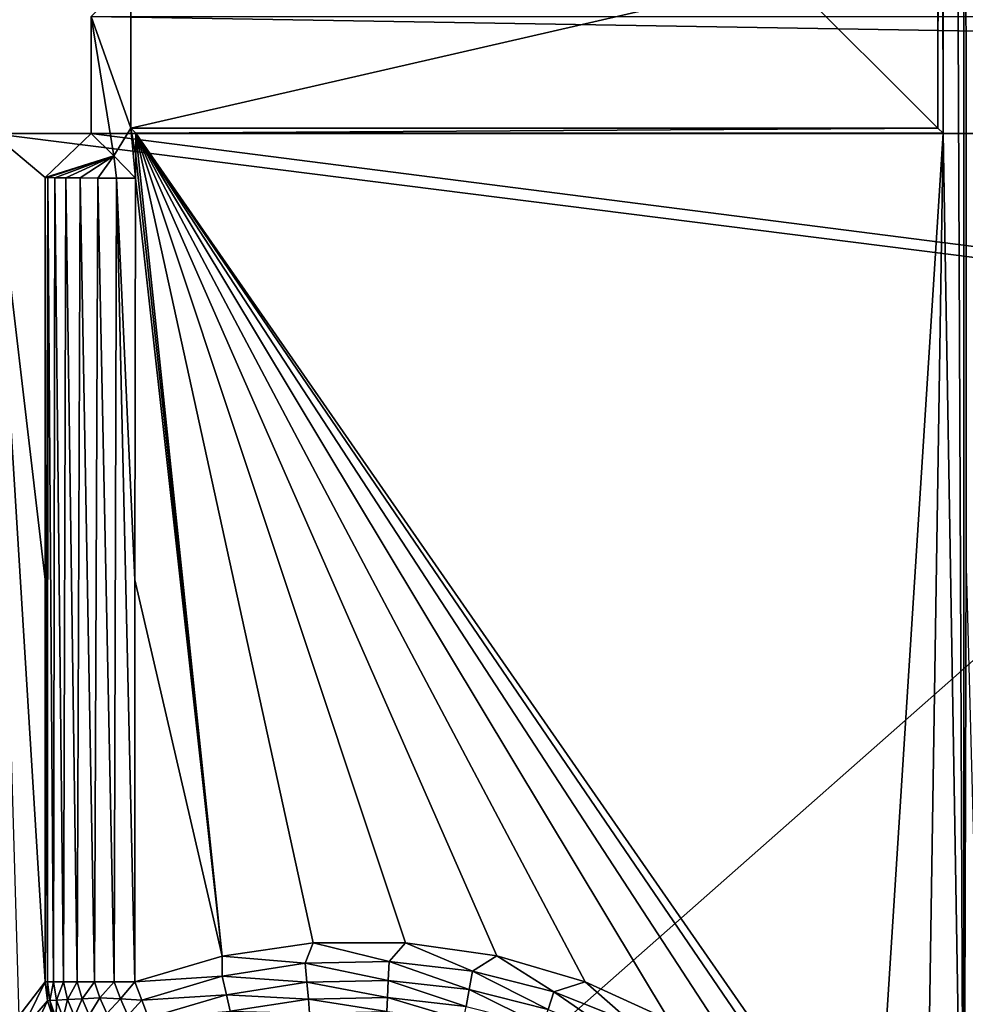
# Model space of a CAD drawing. Header units: metres. Extents: x -205 to 205, y -104 to 104.
# Tile 985 of 1056: x -40 to -30, y -30 to -19. Entities that reach past the tile are written whole.
import ezdxf

# ---------------------------------------------------------------- set-up
doc = ezdxf.new("R2010")
doc.units = ezdxf.units.M
doc.layers.add('solid_01_2-CONSUMER_EHM_BOX_SW0001', color=7, linetype='CONTINUOUS')

msp = doc.modelspace()

# ---------------------------------------------------------------- linework, layer by layer
at = {"layer": 'solid_01_2-CONSUMER_EHM_BOX_SW0001'}
for points in [[(-200.010849, -74.958488), (-200.010773, 75.041512), (-0.010778, 75.04142)], [(-0.010849, -74.95858), (-200.010849, -74.958488), (-0.010778, 75.04142)], [(-42.500065, -37.458561, 108.5), (42.499969, 37.541401, 108.5), (-42.500031, 37.541439, 108.5)], [(-42.500065, -37.458561, 108.5), (42.499935, -37.458599, 108.5), (42.499969, 37.541401, 108.5)], [(-29.761278, 34.030643, 6), (-30.00004, 20.341433, 6), (-29.765991, -33.935246, 6)], [(-29.741367, -24.95838, 6), (-29.761278, 34.030643, 6), (-29.765991, -33.935246, 6)], [(-29.741344, 25.04162, 6), (-29.761278, 34.030643, 6), (-29.741367, -24.95838, 6)], [(-30.027138, -1.751458, 9.104041), (-30.000059, -20.258566, 6), (-30.00004, 20.341433, 6)], [(-30.00004, 20.341433, 6), (-30.000059, -20.258566, 6), (-29.765991, -33.935246, 6)], [(-30.02985, -3.519547, 9.414596), (-30.000059, -20.258566, 6), (-30.027138, -1.751458, 9.104041)], [(-30.02985, -3.519547, 9.414596), (-30.057655, -20.20097, 12.6), (-30.000059, -20.258566, 6)], [(-30.034328, -5.240586, 9.927757), (-30.057655, -20.20097, 12.6), (-30.02985, -3.519547, 9.414596)], [(-30.040514, -6.890721, 10.63655), (-30.057655, -20.20097, 12.6), (-30.034328, -5.240586, 9.927757)], [(-30.048321, -8.447165, 11.531049), (-30.057655, -20.20097, 12.6), (-30.040514, -6.890721, 10.63655)], [(-30.048321, -8.447165, 11.531049), (-30.057652, -9.890334, 12.6), (-30.057655, -20.20097, 12.6)], [(-30.057655, -20.20097, 12.6), (-30.057652, -9.890334, 12.6), (-31.74246, -18.516163, 12.6)], [(-39.498363, -18.956865, 63.099998), (-39.057655, -20.200964, 12.6), (-39.057655, -18.516159, 12.6)], [(-39.057655, -18.516159, 12.6), (-39.057655, -20.200964, 12.6), (-31.74246, -18.516163, 12.6)], [(-39.057655, -20.200964, 12.6), (-30.057655, -20.20097, 12.6), (-31.74246, -18.516163, 12.6)], [(-39.498363, -18.956865, 63.099998), (39.498245, -18.956903, 63.099998), (39.498245, -20.260296, 63.099998)], [(-39.498363, -20.260258, 63.099998), (-39.498363, -18.956865, 63.099998), (39.498245, -20.260296, 63.099998)], [(-39.24807, -20.51055, 34.41946), (-39.057655, -20.200964, 12.6), (-39.498363, -18.956865, 63.099998)], [(-39.498363, -20.260258, 63.099998), (-39.24807, -20.51055, 34.41946), (-39.498363, -18.956865, 63.099998)], [(-39.24807, -20.51055, 34.41946), (-39.005268, -20.758562, 6), (-39.057655, -20.200964, 12.6)], [(-39.057655, -20.200964, 12.6), (-39.005268, -20.758562, 6), (-39.000057, -20.51165, 6)], [(-39.057655, -20.200964, 12.6), (-39.000057, -20.51165, 6), (-39.000057, -20.258562, 6)], [(-39.057655, -20.200964, 12.6), (-39.000057, -20.258562, 6), (-30.057655, -20.20097, 12.6)], [(-30.057655, -20.20097, 12.6), (-39.000057, -20.258562, 6), (-30.000059, -20.258566, 6)], [(-40.59803, -20.260258, 63.099998), (40.597908, -30.516182, 63.099998), (-40.598034, -30.515982, 63.099998)], [(-40.59803, -20.260258, 63.099998), (-40.010426, -29.720041, 6.989528), (-40.010422, -25.234972, 6.989528)], [(-40.59803, -20.260258, 63.099998), (-40.304276, -30.103319, 35.049206), (-40.010426, -29.720041, 6.989528)], [(-40.59803, -20.260258, 63.099998), (-40.010422, -20.749926, 6.989528), (-39.498363, -20.260258, 63.099998)], [(-40.59803, -20.260258, 63.099998), (-39.498363, -20.260258, 63.099998), (40.597908, -30.516182, 63.099998)], [(-40.59803, -20.260258, 63.099998), (-40.010422, -25.234972, 6.989528), (-40.010422, -20.749926, 6.989528)], [(-40.010422, -20.749926, 6.989528), (-39.24807, -20.51055, 34.41946), (-39.498363, -20.260258, 63.099998)], [(40.597908, -30.516182, 63.099998), (-39.498363, -20.260258, 63.099998), (39.498245, -20.260296, 63.099998)], [(-39.000057, -20.258562, 6), (-38.037521, -29.433533, 6), (-37.022285, -29.286247, 6)], [(-39.000057, -20.258562, 6), (-39.000057, -20.51165, 6), (-38.037521, -29.433533, 6)], [(-39.000057, -20.258562, 6), (-37.022285, -29.286247, 6), (-35.992374, -29.2852, 6)], [(-39.000057, -20.258562, 6), (-35.992374, -29.2852, 6), (-34.975258, -29.430767, 6)], [(-39.000057, -20.258562, 6), (-34.975258, -29.430767, 6), (-33.989269, -29.719809, 6)], [(-39.000057, -20.258562, 6), (-33.989269, -29.719809, 6), (-33.052399, -30.147587, 6)], [(-39.000057, -20.258562, 6), (-33.052399, -30.147587, 6), (-32.189491, -30.702368, 6)], [(-39.000057, -20.258562, 6), (-32.189491, -30.702368, 6), (-31.4226, -31.36599, 6)], [(-39.000057, -20.258562, 6), (-31.4226, -31.36599, 6), (-30.755138, -32.132984, 6)], [(-30.000059, -20.258566, 6), (-39.000057, -20.258562, 6), (-30.755138, -32.132984, 6)], [(-30.000059, -20.258566, 6), (-30.755138, -32.132984, 6), (-30.196815, -32.996792, 6)], [(-30.000059, -20.258566, 6), (-30.196815, -32.996792, 6), (-29.765991, -33.935246, 6)], [(-39.982552, -20.751883, 6.765339), (-39.24807, -20.51055, 34.41946), (-40.010422, -20.749926, 6.989528)], [(-39.905426, -20.753729, 6.553835), (-39.24807, -20.51055, 34.41946), (-39.982552, -20.751883, 6.765339)], [(-39.782394, -20.755383, 6.36428), (-39.24807, -20.51055, 34.41946), (-39.905426, -20.753729, 6.553835)], [(-39.620178, -20.756752, 6.20737), (-39.24807, -20.51055, 34.41946), (-39.782394, -20.755383, 6.36428)], [(-39.426735, -20.757771, 6.090754), (-39.24807, -20.51055, 34.41946), (-39.620178, -20.756752, 6.20737)], [(-39.217079, -20.758373, 6.021575), (-39.24807, -20.51055, 34.41946), (-39.426735, -20.757771, 6.090754)], [(-39.217079, -20.758373, 6.021575), (-39.005268, -20.758562, 6), (-39.24807, -20.51055, 34.41946)], [(-39.000057, -20.51165, 6), (-39.005268, -20.758562, 6), (-38.037521, -29.433533, 6)], [(-40.010422, -20.749926, 6.989528), (-40.010422, -25.234972, 6.989528), (-39.986485, -29.719664, 6.782246)], [(-39.982552, -20.751883, 6.765339), (-40.010422, -20.749926, 6.989528), (-39.986485, -29.719664, 6.782246)], [(-39.982552, -20.751883, 6.765339), (-39.986485, -29.719664, 6.782246), (-39.91877, -29.719664, 6.581657)], [(-39.905426, -20.753729, 6.553835), (-39.982552, -20.751883, 6.765339), (-39.91877, -29.719664, 6.581657)], [(-39.905426, -20.753729, 6.553835), (-39.91877, -29.719664, 6.581657), (-39.807434, -29.719664, 6.395958)], [(-39.782394, -20.755383, 6.36428), (-39.905426, -20.753729, 6.553835), (-39.807434, -29.719664, 6.395958)], [(-39.782394, -20.755383, 6.36428), (-39.807434, -29.719664, 6.395958), (-39.654106, -29.719664, 6.23466)], [(-39.620178, -20.756752, 6.20737), (-39.782394, -20.755383, 6.36428), (-39.654106, -29.719664, 6.23466)], [(-39.620178, -20.756752, 6.20737), (-39.654106, -29.719664, 6.23466), (-39.463367, -29.719664, 6.108433)], [(-39.426735, -20.757771, 6.090754), (-39.620178, -20.756752, 6.20737), (-39.463367, -29.719664, 6.108433)], [(-39.426735, -20.757771, 6.090754), (-39.463367, -29.719664, 6.108433), (-39.24398, -29.719664, 6.027643)], [(-39.217079, -20.758373, 6.021575), (-39.426735, -20.757771, 6.090754), (-39.24398, -29.719664, 6.027643)], [(-39.217079, -20.758373, 6.021575), (-39.24398, -29.719664, 6.027643), (-39.010479, -29.719664, 6)], [(-39.217079, -20.758373, 6.021575), (-39.010479, -29.719664, 6), (-39.010803, -25.239111, 6)], [(-39.217079, -20.758373, 6.021575), (-39.010803, -25.239111, 6), (-39.005268, -20.758562, 6)], [(-38.037521, -29.433533, 6), (-39.005268, -20.758562, 6), (-39.010803, -25.239111, 6)], [(-29.741367, -24.95838, 6), (-29.765991, -33.935246, 6), (-29.474541, -34.923328, 6)], [(-40.010422, -25.234972, 6.989528), (-40.010426, -29.720041, 6.989528), (-39.986485, -29.719664, 6.782246)], [(-39.010803, -25.239111, 6), (-39.010479, -29.719664, 6), (-38.037521, -29.433533, 6)], [(-37.111996, -29.51438, 6.024549), (-37.022285, -29.286247, 6), (-38.037521, -29.433533, 6)], [(-37.111996, -29.51438, 6.024549), (-36.176315, -29.494991, 6.024549), (-37.022285, -29.286247, 6)], [(-36.176315, -29.494991, 6.024549), (-35.992374, -29.2852, 6), (-37.022285, -29.286247, 6)], [(-36.176315, -29.494991, 6.024549), (-35.246471, -29.60111, 6.024549), (-35.992374, -29.2852, 6)], [(-35.246471, -29.60111, 6.024549), (-34.975258, -29.430767, 6), (-35.992374, -29.2852, 6)], [(-38.036648, -29.658926, 6.024549), (-38.037521, -29.433533, 6), (-39.010479, -29.719664, 6)], [(-38.036648, -29.658926, 6.024549), (-37.111996, -29.51438, 6.024549), (-38.037521, -29.433533, 6)], [(-37.09351, -29.72418, 6.097567), (-37.111996, -29.51438, 6.024549), (-38.036648, -29.658926, 6.024549)], [(-36.186096, -29.705378, 6.097567), (-36.176315, -29.494991, 6.024549), (-37.111996, -29.51438, 6.024549)], [(-37.09351, -29.72418, 6.097567), (-36.186096, -29.705378, 6.097567), (-37.111996, -29.51438, 6.024549)], [(-36.186096, -29.705378, 6.097567), (-35.284344, -29.80829, 6.097567), (-36.176315, -29.494991, 6.024549)], [(-35.284344, -29.80829, 6.097567), (-35.246471, -29.60111, 6.024549), (-36.176315, -29.494991, 6.024549)], [(-35.246471, -29.60111, 6.024549), (-34.339218, -29.830826, 6.024549), (-34.975258, -29.430767, 6)], [(-34.339218, -29.830826, 6.024549), (-33.989269, -29.719809, 6), (-34.975258, -29.430767, 6)], [(-35.284344, -29.80829, 6.097567), (-34.404503, -30.031067, 6.097567), (-35.246471, -29.60111, 6.024549)], [(-34.404503, -30.031067, 6.097567), (-34.339218, -29.830826, 6.024549), (-35.246471, -29.60111, 6.024549)], [(-40.288307, -30.281145, 35.046658), (-40.010426, -29.720041, 6.989528), (-40.304276, -30.103319, 35.049206)], [(-40.288307, -30.281145, 35.046658), (-39.98756, -29.932131, 6.98696), (-40.010426, -29.720041, 6.989528)], [(-40.010426, -29.720041, 6.989528), (-39.98756, -29.932131, 6.98696), (-39.986485, -29.719664, 6.782246)], [(-39.98756, -29.932131, 6.98696), (-39.960213, -29.930584, 6.76865), (-39.986485, -29.719664, 6.782246)], [(-39.986485, -29.719664, 6.782246), (-39.960213, -29.930584, 6.76865), (-39.91877, -29.719664, 6.581657)], [(-39.960213, -29.930584, 6.76865), (-39.884548, -29.926029, 6.560204), (-39.91877, -29.719664, 6.581657)], [(-39.91877, -29.719664, 6.581657), (-39.884548, -29.926029, 6.560204), (-39.807434, -29.719664, 6.395958)], [(-39.884548, -29.926029, 6.560204), (-39.762695, -29.918947, 6.371942), (-39.807434, -29.719664, 6.395958)], [(-39.807434, -29.719664, 6.395958), (-39.762695, -29.918947, 6.371942), (-39.654106, -29.719664, 6.23466)], [(-39.762695, -29.918947, 6.371942), (-39.599037, -29.910057, 6.214283), (-39.654106, -29.719664, 6.23466)], [(-39.654106, -29.719664, 6.23466), (-39.599037, -29.910057, 6.214283), (-39.463367, -29.719664, 6.108433)], [(-39.599037, -29.910057, 6.214283), (-39.401016, -29.900249, 6.097298), (-39.463367, -29.719664, 6.108433)], [(-39.463367, -29.719664, 6.108433), (-39.401016, -29.900249, 6.097298), (-39.24398, -29.719664, 6.027643)], [(-39.401016, -29.900249, 6.097298), (-39.171127, -29.911489, 6.031808), (-39.24398, -29.719664, 6.027643)], [(-39.24398, -29.719664, 6.027643), (-39.171127, -29.911489, 6.031808), (-39.010479, -29.719664, 6)], [(-39.171127, -29.911489, 6.031808), (-38.933605, -29.926025, 6.024549), (-39.010479, -29.719664, 6)], [(-38.933605, -29.926025, 6.024549), (-38.036648, -29.658926, 6.024549), (-39.010479, -29.719664, 6)], [(-37.990223, -29.864359, 6.097567), (-38.036648, -29.658926, 6.024549), (-38.933605, -29.926025, 6.024549)], [(-37.990223, -29.864359, 6.097567), (-37.09351, -29.72418, 6.097567), (-38.036648, -29.658926, 6.024549)], [(-37.0769, -29.912655, 6.215427), (-37.09351, -29.72418, 6.097567), (-37.990223, -29.864359, 6.097567)], [(-36.194885, -29.894379, 6.215427), (-36.186096, -29.705378, 6.097567), (-37.09351, -29.72418, 6.097567)], [(-37.0769, -29.912655, 6.215427), (-36.194885, -29.894379, 6.215427), (-37.09351, -29.72418, 6.097567)], [(-36.194885, -29.894379, 6.215427), (-35.318371, -29.994413, 6.215427), (-36.186096, -29.705378, 6.097567)], [(-35.318371, -29.994413, 6.215427), (-35.284344, -29.80829, 6.097567), (-36.186096, -29.705378, 6.097567)], [(-34.339218, -29.830826, 6.024549), (-33.470913, -30.179996, 6.024549), (-33.989269, -29.719809, 6)], [(-33.470913, -30.179996, 6.024549), (-33.052399, -30.147587, 6), (-33.989269, -29.719809, 6)], [(-37.990223, -29.864359, 6.097567), (-38.933605, -29.926025, 6.024549), (-38.860081, -30.12339, 6.097567)], [(-37.948521, -30.048912, 6.215427), (-37.990223, -29.864359, 6.097567), (-38.860081, -30.12339, 6.097567)], [(-37.948521, -30.048912, 6.215427), (-37.0769, -29.912655, 6.215427), (-37.990223, -29.864359, 6.097567)], [(-35.318371, -29.994413, 6.215427), (-34.463154, -30.210953, 6.215427), (-35.284344, -29.80829, 6.097567)], [(-34.463154, -30.210953, 6.215427), (-34.404503, -30.031067, 6.097567), (-35.284344, -29.80829, 6.097567)], [(-34.404503, -30.031067, 6.097567), (-33.562431, -30.369688, 6.097567), (-34.339218, -29.830826, 6.024549)], [(-33.562431, -30.369688, 6.097567), (-33.470913, -30.179996, 6.024549), (-34.339218, -29.830826, 6.024549)], [(-40.236012, -30.466293, 35.044582), (-39.98756, -29.932131, 6.98696), (-40.288307, -30.281145, 35.046658)], [(-40.236012, -30.466293, 35.044582), (-39.920036, -30.134975, 6.984987), (-39.98756, -29.932131, 6.98696)], [(-39.98756, -29.932131, 6.98696), (-39.920036, -30.134975, 6.984987), (-39.960213, -29.930584, 6.76865)], [(-39.960213, -29.930584, 6.76865), (-39.891064, -30.131474, 6.765511), (-39.884548, -29.926029, 6.560204)], [(-39.920036, -30.134975, 6.984987), (-39.891064, -30.131474, 6.765511), (-39.960213, -29.930584, 6.76865)], [(-39.891064, -30.131474, 6.765511), (-39.811985, -30.122528, 6.558081), (-39.884548, -29.926029, 6.560204)], [(-39.884548, -29.926029, 6.560204), (-39.811985, -30.122528, 6.558081), (-39.762695, -29.918947, 6.371942)], [(-39.811985, -30.122528, 6.558081), (-39.686443, -30.108999, 6.374305), (-39.762695, -29.918947, 6.371942)], [(-39.762695, -29.918947, 6.371942), (-39.686443, -30.108999, 6.374305), (-39.599037, -29.910057, 6.214283)], [(-39.686443, -30.108999, 6.374305), (-39.520805, -30.09223, 6.224911), (-39.599037, -29.910057, 6.214283)], [(-39.599037, -29.910057, 6.214283), (-39.520805, -30.09223, 6.224911), (-39.401016, -29.900249, 6.097298)], [(-39.520805, -30.09223, 6.224911), (-39.324455, -30.073826, 6.119098), (-39.401016, -29.900249, 6.097298)], [(-39.401016, -29.900249, 6.097298), (-39.324455, -30.073826, 6.119098), (-39.171127, -29.911489, 6.031808)], [(-39.324455, -30.073826, 6.119098), (-39.091526, -30.095112, 6.076707), (-39.171127, -29.911489, 6.031808)], [(-39.171127, -29.911489, 6.031808), (-39.091526, -30.095112, 6.076707), (-38.933605, -29.926025, 6.024549)], [(-39.091526, -30.095112, 6.076707), (-38.860081, -30.12339, 6.097567), (-38.933605, -29.926025, 6.024549)], [(-37.062996, -30.07044, 6.372272), (-37.0769, -29.912655, 6.215427), (-37.948521, -30.048912, 6.215427)], [(-36.20224, -30.052605, 6.372272), (-36.194885, -29.894379, 6.215427), (-37.0769, -29.912655, 6.215427)], [(-37.062996, -30.07044, 6.372272), (-36.20224, -30.052605, 6.372272), (-37.0769, -29.912655, 6.215427)], [(-36.20224, -30.052605, 6.372272), (-35.346851, -30.150227, 6.372272), (-36.194885, -29.894379, 6.215427)], [(-35.346851, -30.150227, 6.372272), (-35.318371, -29.994413, 6.215427), (-36.194885, -29.894379, 6.215427)]]:
    msp.add_3dface(points, dxfattribs=at)

doc.saveas('drawing.dxf')
